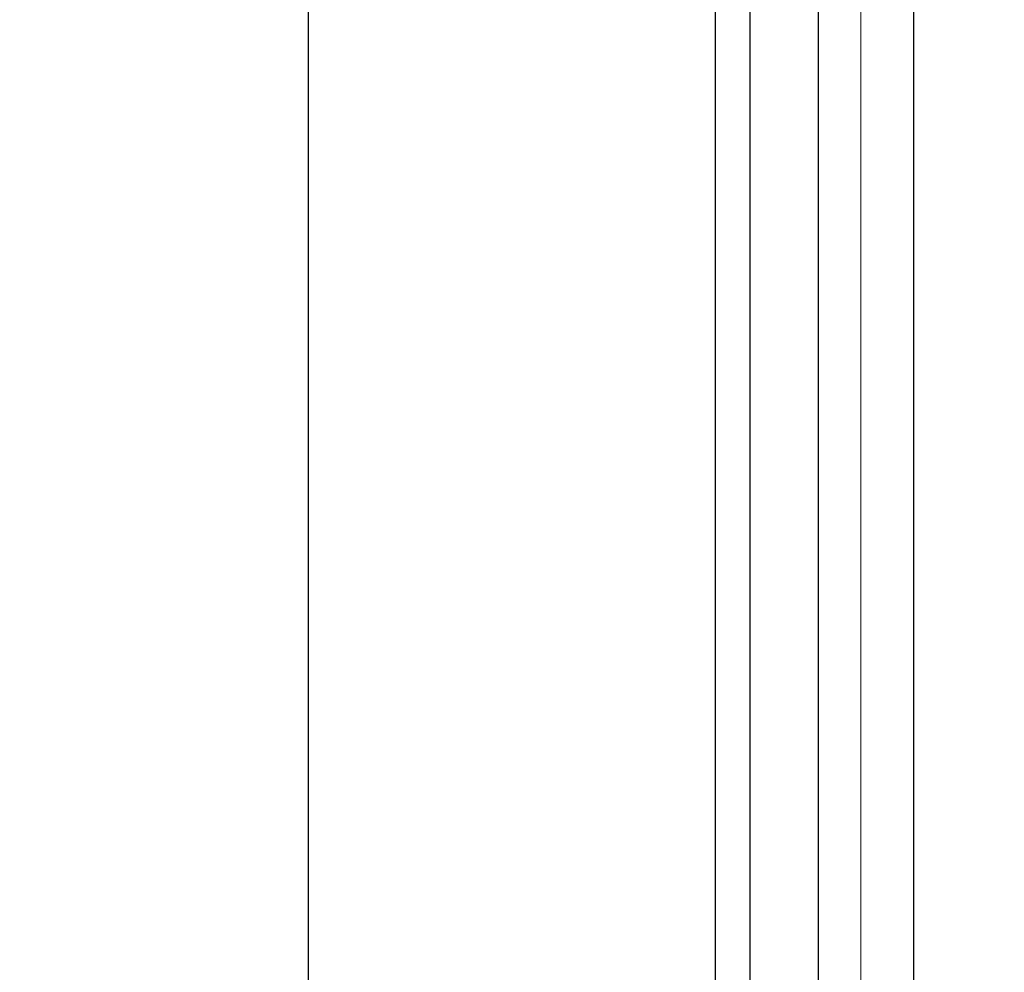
# Model space of a CAD drawing. Header units: inches. Extents: x 0 to 20790, y -12 to 14700.
# Tile 296 of 436: x 8942 to 9128, y 10975 to 11155. Entities that reach past the tile are written whole.
import ezdxf

# ---------------------------------------------------------------- set-up
doc = ezdxf.new("R2010")
doc.units = ezdxf.units.IN
doc.layers.add('1', color=7, linetype='Continuous', true_color=0xffffff)
doc.layers.add('254', color=7, linetype='Continuous', true_color=0xffffff)
doc.styles.add('latin_extended', font='simplex.shx')
doc.dimstyles.get("Standard").update_dxf_attribs({"dimtxt": 0.18, "dimasz": 0.18, "dimexe": 0.18, "dimexo": 0.0625, "dimgap": 0.09, "dimtad": 0, "dimtih": 1, "dimtoh": 1, "dimdec": 4, "dimzin": 0, "dimdsep": 46, "dimtxsty": 'Standard', "dimcen": 0.09, "dimadec": 0, "dimazin": 0, "dimtfac": 1, "dimtdec": 4, "dimtofl": 0, "dimtmove": 0, "dimatfit": 3, "dimfxl": 1, "dimtolj": 1, "dimtzin": 0, "dimarcsym": 0})

# ---------------------------------------------------------------- blocks, each defined once
blk = doc.blocks.new('_U3')
at = {"layer": '254', "color": 3, "linetype": 'Continuous', "lineweight": 13, "transparency": 16777216}
for p, q in [((8941.98, 11480.96), (8941.98, 12953.96)), ((11385.03, 10066.36), (11385.03, 12953.96)), ((9064.48, 12918.96), (11262.53, 12918.96))]:
    blk.add_line(p, q, dxfattribs=at)
at = {"layer": '254', "color": 3, "transparency": 16777216}
for points in [[(9064.48, 12939.38), (9064.48, 12898.55), (8941.98, 12918.96)], [(11262.53, 12898.55), (11262.53, 12939.38), (11385.03, 12918.96)]]:
    blk.add_solid(points, dxfattribs=at)
at = {"layer": 'Defpoints', "color": 0, "transparency": 16777216}
for p in [(11385.03, 12918.96), (8941.98, 11445.96), (11385.03, 10031.36)]:
    blk.add_point(p, dxfattribs=at)
at = {"layer": '254', "color": 2, "lineweight": 13, "transparency": 16777216, "insert": (9947.67, 13102.71), "char_height": 122.5, "attachment_point": 1, "style": 'latin_extended'}
blk.add_mtext('\\A1;2443', dxfattribs=at)

msp = doc.modelspace()

# ---------------------------------------------------------------- linework, layer by layer
at = {"layer": '1', "color": 2, "linetype": 'Continuous', "lineweight": 25}
for p, q in [((8996.478, 11354.964), (8996.478, 10414.964)), ((9079.978, 11349.523), (9079.978, 10542.663)), ((9073.478, 10384.964), (9073.478, 11346.964)), ((9092.978, 10569.046), (9092.978, 11323.141)), ((9110.975, 10598.105), (9110.975, 11294.081))]:
    msp.add_line(p, q, dxfattribs=at)
at = {"layer": '1', "color": 110, "linetype": 'Continuous', "lineweight": 13}
msp.add_line((9100.982, 10569.046), (9100.982, 11323.141), dxfattribs=at)

# ---------------------------------------------------------------- dimensions: what is measured, and where the dimension line sits
at = {"layer": '254', "color": 2, "linetype": 'Continuous', "lineweight": 13}
dim = msp.add_linear_dim(base=(11385.031, 12918.963), p1=(8941.978, 11445.963), p2=(11385.031, 10031.356), dimstyle='Standard', override={"dimscale": 35, "dimtxt": 3.5, "dimasz": 3.5, "dimexe": 1, "dimexo": 1, "dimgap": 1.75, "dimtad": 1, "dimtih": 1, "dimtoh": 0, "dimdec": 0, "dimlfac": 1, "dimzin": 8, "dimdsep": 46, "dimlunit": 2, "dimtxsty": 'latin_extended', "dimsah": 1, "dimse1": 0, "dimse2": 0, "dimsd1": 0, "dimsd2": 0, "dimclrd": 3, "dimclre": 3, "dimclrt": 2, "dimtol": 0, "dimtm": -0.1, "dimtfac": 0.714286, "dimtdec": 3, "dimtofl": 1, "dimtmove": 0, "dimtzin": 8, "dimlwd": 13, "dimlwe": 13}, dxfattribs=at)
dim.commit()
dim.dimension.update_dxf_attribs({"geometry": '_U3', "text_midpoint": (10163.505, 12918.963), "dimtype": 160})

doc.saveas('drawing.dxf')
